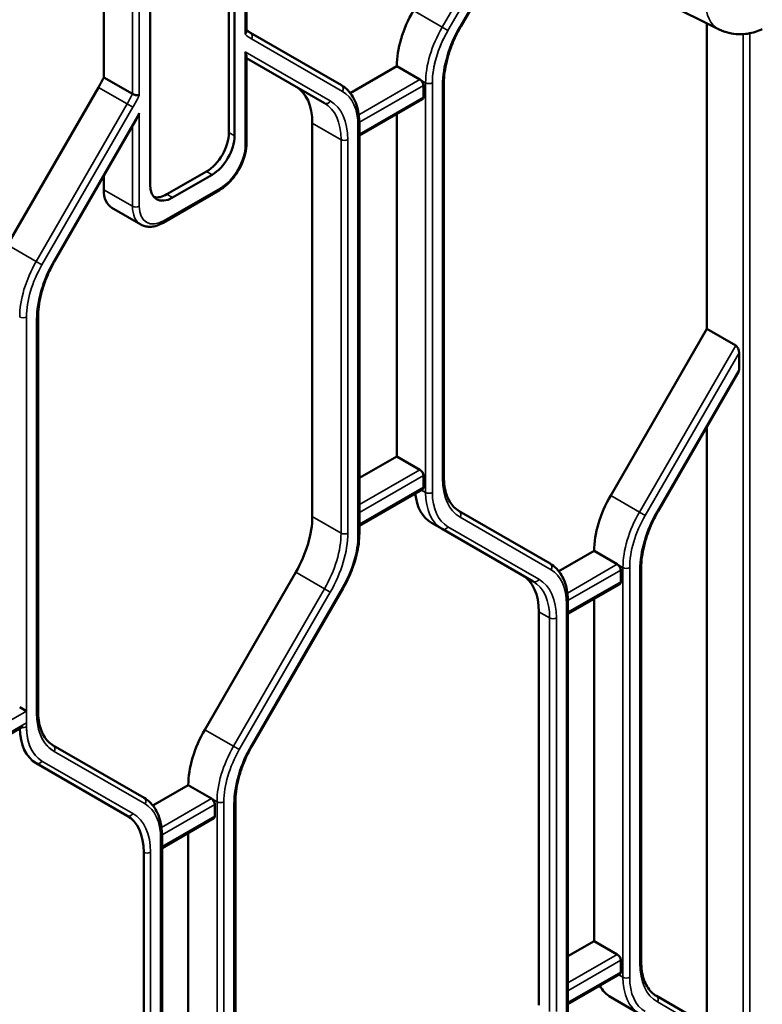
# Model space of a CAD drawing. Header units: millimetres. Extents: x 0 to 14369, y -869 to 2970.
# Tile 479 of 656: x 3654 to 3701, y 1155 to 1216. Entities that reach past the tile are written whole.
import ezdxf

# ---------------------------------------------------------------- set-up
doc = ezdxf.new("R2010")
doc.units = ezdxf.units.MM
doc.header["$LTSCALE"] = 10
doc.layers.add('Sichtbar (ISO)', color=7, linetype='Continuous', lineweight=50)
doc.layers.add('Sichtbar schmal (ISO)', color=7, linetype='Continuous', lineweight=35)

msp = doc.modelspace()

# ---------------------------------------------------------------- linework, layer by layer
at = {"layer": 'Sichtbar (ISO)'}
for p, q in [((3667.201, 1250.967), (3667.201, 1209.325)), ((3667.201, 1209.325), (3667.201, 1250.967)), ((3667.554, 1250.763), (3667.554, 1209.121)), ((3667.554, 1209.121), (3667.554, 1250.763)), ((3662.251, 1206.059), (3662.251, 1247.701)), ((3662.251, 1247.701), (3662.251, 1206.059)), ((3668.307, 1215.681), (3668.307, 1245.306)), ((3668.307, 1215.681), (3668.307, 1245.306)), ((3659.345, 1212.786), (3659.345, 1242.373)), ((3659.345, 1242.373), (3659.345, 1212.786)), ((3681.739, 1215.971), (3687.446, 1225.856)), ((3681.739, 1215.971), (3687.446, 1225.856)), ((3697.935, 1215.796), (3694.544, 1217.474)), ((3697.175, 1216.172), (3697.175, 1197.01)), ((3697.175, 1197.01), (3697.175, 1216.172)), ((3674.255, 1212.285), (3668.548, 1215.58)), ((3668.548, 1215.58), (3674.255, 1212.285)), ((3668.307, 1208.657), (3668.307, 1214.088)), ((3668.307, 1208.657), (3668.307, 1214.088)), ((3668.307, 1213.986), (3673.194, 1211.165)), ((3673.194, 1211.165), (3668.307, 1213.986)), ((3674.809, 1211.8), (3677.73, 1213.486)), ((3677.73, 1213.486), (3674.809, 1211.8)), ((3677.73, 1213.486), (3679.179, 1212.649)), ((3679.179, 1212.649), (3677.73, 1213.486)), ((3661.148, 1211.745), (3659.345, 1212.786)), ((3659.345, 1212.786), (3661.148, 1211.745)), ((3653.309, 1202.274), (3659.017, 1212.159)), ((3659.017, 1212.159), (3653.309, 1202.274)), ((3679.391, 1211.547), (3679.391, 1212.282)), ((3679.391, 1212.282), (3679.391, 1211.547)), ((3680.681, 1187.74), (3680.681, 1212.428)), ((3680.681, 1187.74), (3680.681, 1212.428)), ((3675.378, 1209.128), (3679.329, 1211.41)), ((3675.378, 1209.128), (3679.329, 1211.41)), ((3656.283, 1201.275), (3661.411, 1210.156)), ((3656.283, 1201.275), (3661.411, 1210.156)), ((3677.73, 1189.008), (3677.73, 1210.486)), ((3677.73, 1210.486), (3677.73, 1189.008)), ((3672.426, 1185.229), (3672.426, 1209.917)), ((3672.426, 1209.917), (3672.426, 1185.229)), ((3675.378, 1184.171), (3675.378, 1209.873)), ((3675.378, 1184.171), (3675.378, 1209.873)), ((3659.345, 1205.738), (3659.345, 1206.578)), ((3659.345, 1206.578), (3659.345, 1205.738)), ((3665.786, 1206.876), (3663.312, 1205.447)), ((3663.312, 1205.447), (3665.786, 1206.876)), ((3666.14, 1206.672), (3663.665, 1205.243)), ((3663.665, 1205.243), (3666.14, 1206.672)), ((3663.066, 1203.662), (3666.601, 1205.703)), ((3663.066, 1203.662), (3666.601, 1205.703)), ((3661.666, 1203.553), (3659.863, 1204.594)), ((3661.666, 1203.553), (3659.863, 1204.594)), ((3655.226, 1173.043), (3655.226, 1197.731)), ((3655.226, 1173.043), (3655.226, 1197.731)), ((3691.14, 1186.556), (3697.175, 1197.01)), ((3697.175, 1197.01), (3691.14, 1186.556)), ((3698.978, 1195.969), (3697.175, 1197.01)), ((3697.175, 1197.01), (3698.978, 1195.969)), ((3699.19, 1195.5), (3699.19, 1194.461)), ((3699.19, 1194.461), (3699.19, 1195.5)), ((3694.113, 1185.557), (3699.152, 1194.284)), ((3694.113, 1185.557), (3699.152, 1194.284)), ((3697.175, 1190.86), (3697.175, 1153.328)), ((3697.175, 1153.328), (3697.175, 1190.86)), ((3675.378, 1187.651), (3677.73, 1189.008)), ((3677.73, 1189.008), (3675.378, 1187.651)), ((3677.73, 1189.008), (3679.179, 1188.171)), ((3679.179, 1188.171), (3677.73, 1189.008)), ((3679.391, 1187.069), (3679.391, 1187.804)), ((3679.391, 1187.804), (3679.391, 1187.069)), ((3675.378, 1184.651), (3679.329, 1186.932)), ((3675.378, 1184.651), (3679.329, 1186.932)), ((3687.336, 1182.278), (3681.629, 1185.573)), ((3681.629, 1185.573), (3687.336, 1182.278)), ((3679.897, 1184.842), (3680.568, 1184.454)), ((3680.568, 1184.454), (3679.897, 1184.842)), ((3680.568, 1184.454), (3686.276, 1181.159)), ((3686.276, 1181.159), (3680.568, 1184.454)), ((3687.891, 1181.794), (3690.104, 1183.072)), ((3690.104, 1183.072), (3687.891, 1181.794)), ((3690.104, 1183.072), (3691.554, 1182.235)), ((3691.554, 1182.235), (3690.104, 1183.072)), ((3665.684, 1171.859), (3671.391, 1181.744)), ((3671.391, 1181.744), (3665.684, 1171.859)), ((3691.766, 1181.133), (3691.766, 1181.867)), ((3691.766, 1181.867), (3691.766, 1181.133)), ((3693.056, 1157.325), (3693.056, 1182.013)), ((3693.056, 1157.325), (3693.056, 1182.013)), ((3668.657, 1170.86), (3674.365, 1180.745)), ((3668.657, 1170.86), (3674.365, 1180.745)), ((3688.46, 1179.122), (3691.704, 1180.995)), ((3688.46, 1179.122), (3691.704, 1180.995)), ((3690.104, 1180.072), (3690.104, 1158.594)), ((3690.104, 1158.594), (3690.104, 1180.072)), ((3686.639, 1154.57), (3686.639, 1179.258)), ((3686.639, 1179.258), (3686.639, 1154.57)), ((3688.46, 1154.164), (3688.46, 1179.867)), ((3688.46, 1154.164), (3688.46, 1179.867)), ((3654.501, 1173.025), (3654.077, 1173.27)), ((3649.922, 1169.545), (3654.289, 1172.067)), ((3661.88, 1167.581), (3656.173, 1170.876)), ((3656.173, 1170.876), (3661.88, 1167.581)), ((3655.113, 1169.757), (3660.82, 1166.462)), ((3655.113, 1169.757), (3660.82, 1166.462)), ((3662.435, 1167.097), (3664.648, 1168.375)), ((3664.648, 1168.375), (3662.435, 1167.097)), ((3664.648, 1168.375), (3666.098, 1167.538)), ((3666.098, 1167.538), (3664.648, 1168.375)), ((3666.31, 1166.436), (3666.31, 1167.17)), ((3666.31, 1167.17), (3666.31, 1166.436)), ((3667.6, 1142.628), (3667.6, 1167.316)), ((3667.6, 1142.628), (3667.6, 1167.316)), ((3663.004, 1164.425), (3666.248, 1166.298)), ((3663.004, 1164.425), (3666.248, 1166.298)), ((3663.004, 1139.467), (3663.004, 1165.17)), ((3663.004, 1139.467), (3663.004, 1165.17)), ((3664.648, 1165.375), (3664.648, 1143.897)), ((3664.648, 1143.897), (3664.648, 1165.375)), ((3661.855, 1164.173), (3661.855, 1139.485)), ((3688.46, 1157.644), (3690.104, 1158.594)), ((3690.104, 1158.594), (3688.46, 1157.644)), ((3691.554, 1157.757), (3690.104, 1158.594)), ((3690.104, 1158.594), (3691.554, 1157.757)), ((3691.766, 1156.655), (3691.766, 1157.39)), ((3691.766, 1157.39), (3691.766, 1156.655)), ((3688.46, 1154.644), (3691.704, 1156.517)), ((3688.46, 1154.644), (3691.704, 1156.517)), ((3691.14, 1155.08), (3692.943, 1154.039)), ((3692.943, 1154.039), (3691.14, 1155.08)), ((3698.978, 1152.287), (3694.003, 1155.159)), ((3694.003, 1155.159), (3698.978, 1152.287))]:
    msp.add_line(p, q, dxfattribs=at)
for centre, major_axis, ratio, start_param, end_param in [((3681.265, 1215.527), (2.5, 4.33), 0.57735, 1.570796, 2.356194), ((3681.265, 1215.527), (-2.5, -4.33), 0.57735, 4.712389, 5.497787), ((3668.007, 1214.506), (-0.277, 0.48), 0.239146, 3.534292, 4.31969), ((3668.007, 1214.506), (-0.277, 0.48), 0.239146, 3.534292, 4.31969), ((3656.517, 1213.602), (2.5, 4.33), 0.57735, 4.712389, 4.854286), ((3656.517, 1213.602), (-2.5, -4.33), 0.57735, 1.570796, 1.712693), ((3679.179, 1212.404), (0.15, -0.26), 0.57735, 0.785398, 2.356195), ((3679.179, 1212.404), (-0.15, 0.26), 0.57735, 3.926991, 5.497787), ((3668.891, 1207.876), (2.5, 4.33), 0.57735, 5.497787, 6.283185), ((3668.891, 1207.876), (2.5, 4.33), 0.57735, 5.497787, 6.283185), ((3679.179, 1211.67), (0.15, -0.26), 0.57735, 0, 0.785398), ((3679.179, 1211.67), (0.15, -0.26), 0.57735, 0, 0.785398), ((3661.36, 1210.669), (0.193, 0.722), 0.317837, 4.01195, 4.62743), ((3661.36, 1210.669), (0.193, 0.722), 0.317837, 4.01195, 4.62743), ((3665.786, 1208.509), (1, 1.732), 0.57735, 3.926991, 5.497787), ((3665.786, 1208.509), (-1, -1.732), 0.57735, 0.785398, 2.356194), ((3666.14, 1208.305), (-1, -1.732), 0.57735, 0.785398, 2.356194), ((3666.14, 1208.305), (1, 1.732), 0.57735, 3.926991, 5.497787), ((3663.665, 1206.876), (-1, -1.732), 0.57735, 5.497787, 7.068583), ((3663.665, 1206.876), (-1, -1.732), 0.57735, 5.497787, 7.068583), ((3661.113, 1206.759), (-1.25, -2.165), 0.57735, 5.497787, 6.283185), ((3661.113, 1206.759), (-1.25, -2.165), 0.57735, 5.497787, 6.283185), ((3663.312, 1207.08), (-1, -1.732), 0.57735, 0.177711, 0.785398), ((3663.312, 1207.08), (-1, -1.732), 0.57735, 0.177711, 0.785398), ((3698.978, 1195.623), (0.098, -0.364), 0.517638, 1.093138, 2.663934), ((3698.978, 1195.623), (-0.098, 0.364), 0.517638, 4.234731, 5.805527), ((3698.978, 1194.584), (-0.098, 0.364), 0.517638, 3.619251, 4.234731), ((3698.978, 1194.584), (0.098, -0.364), 0.517638, 0.477658, 1.093138), ((3679.179, 1187.926), (0.15, -0.26), 0.57735, 0.785398, 2.356194), ((3679.179, 1187.926), (-0.15, 0.26), 0.57735, 3.926991, 5.497787), ((3682.397, 1189.172), (-2.5, -4.33), 0.57735, 5.612894, 6.283185), ((3682.397, 1189.172), (-2.5, -4.33), 0.57735, 5.612894, 6.283185), ((3679.179, 1187.192), (0.15, -0.26), 0.57735, 0, 0.785398), ((3679.179, 1187.192), (0.15, -0.26), 0.57735, 0, 0.785398), ((3693.64, 1185.113), (2.5, 4.33), 0.57735, 1.570796, 2.356194), ((3693.64, 1185.113), (-2.5, -4.33), 0.57735, 4.712389, 5.497787), ((3668.891, 1183.188), (2.5, 4.33), 0.57735, 4.712389, 5.497787), ((3668.891, 1183.188), (-2.5, -4.33), 0.57735, 1.570796, 2.356194), ((3691.554, 1181.99), (0.15, -0.26), 0.57735, 0.785398, 2.356195), ((3691.554, 1181.99), (-0.15, 0.26), 0.57735, 3.926991, 5.497787), ((3683.104, 1177.216), (2.5, 4.33), 0.57735, 5.497787, 6.283185), ((3683.104, 1177.216), (2.5, 4.33), 0.57735, 5.497787, 6.283185), ((3691.554, 1181.255), (0.15, -0.26), 0.57735, 0, 0.785398), ((3691.554, 1181.255), (0.15, -0.26), 0.57735, 0, 0.785398), ((3657.613, 1174.087), (-2.5, -4.33), 0.57735, 5.522643, 6.283185), ((3668.184, 1170.416), (2.5, 4.33), 0.57735, 1.570796, 2.356194), ((3668.184, 1170.416), (-2.5, -4.33), 0.57735, 4.712389, 5.497787), ((3666.098, 1167.293), (0.15, -0.26), 0.57735, 0.785398, 2.356195), ((3666.098, 1167.293), (-0.15, 0.26), 0.57735, 3.926991, 5.497787), ((3658.32, 1162.132), (2.5, 4.33), 0.57735, 5.497787, 6.283185), ((3666.098, 1166.558), (0.15, -0.26), 0.57735, 0, 0.785398), ((3666.098, 1166.558), (0.15, -0.26), 0.57735, 0, 0.785398), ((3691.554, 1157.512), (0.15, -0.26), 0.57735, 0.785398, 2.356194), ((3691.554, 1157.512), (-0.15, 0.26), 0.57735, 3.926991, 5.497787), ((3691.554, 1156.777), (0.15, -0.26), 0.57735, 0, 0.785398), ((3691.554, 1156.777), (0.15, -0.26), 0.57735, 0, 0.785398), ((3693.64, 1159.41), (-2.5, -4.33), 0.57735, 5.947662, 6.283185), ((3693.64, 1159.41), (-2.5, -4.33), 0.57735, 5.947662, 6.283185)]:
    msp.add_ellipse(centre, major_axis=major_axis, ratio=ratio, start_param=start_param, end_param=end_param, dxfattribs=at)
for points, knots in [([(3668.307, 1215.753), (3668.309, 1215.752), (3668.31, 1215.75), (3668.33, 1215.733), (3668.349, 1215.717), (3668.387, 1215.687), (3668.406, 1215.672), (3668.446, 1215.644), (3668.466, 1215.63), (3668.506, 1215.604), (3668.527, 1215.592), (3668.548, 1215.58)], [3.8109437, 3.8109437, 3.8109437, 3.8109437, 3.8131611, 3.8131611, 3.8416185, 3.8416185, 3.870076, 3.870076, 3.8985334, 3.8985334, 3.9269908, 3.9269908, 3.9269908, 3.9269908]), ([(3668.307, 1215.753), (3668.309, 1215.752), (3668.31, 1215.75), (3668.33, 1215.733), (3668.349, 1215.717), (3668.387, 1215.687), (3668.406, 1215.672), (3668.446, 1215.644), (3668.466, 1215.63), (3668.506, 1215.604), (3668.527, 1215.592), (3668.548, 1215.58)], [3.8109437, 3.8109437, 3.8109437, 3.8109437, 3.8131611, 3.8131611, 3.8416185, 3.8416185, 3.870076, 3.870076, 3.8985334, 3.8985334, 3.9269908, 3.9269908, 3.9269908, 3.9269908]), ([(3681.739, 1215.971), (3681.605, 1215.739), (3681.481, 1215.5), (3681.258, 1215.017), (3681.159, 1214.773), (3680.987, 1214.285), (3680.915, 1214.041), (3680.798, 1213.56), (3680.754, 1213.323), (3680.696, 1212.864), (3680.681, 1212.641), (3680.681, 1212.428)], [2.3561945, 2.3561945, 2.3561945, 2.3561945, 2.5132741, 2.5132741, 2.6703538, 2.6703538, 2.8274334, 2.8274334, 2.984513, 2.984513, 3.1415927, 3.1415927, 3.1415927, 3.1415927]), ([(3681.739, 1215.971), (3681.605, 1215.739), (3681.481, 1215.5), (3681.258, 1215.017), (3681.159, 1214.773), (3680.987, 1214.285), (3680.915, 1214.041), (3680.798, 1213.56), (3680.754, 1213.323), (3680.696, 1212.864), (3680.681, 1212.641), (3680.681, 1212.428)], [2.3561945, 2.3561945, 2.3561945, 2.3561945, 2.5132741, 2.5132741, 2.6703538, 2.6703538, 2.8274334, 2.8274334, 2.984513, 2.984513, 3.1415927, 3.1415927, 3.1415927, 3.1415927]), ([(3697.935, 1215.796), (3698.134, 1215.697), (3698.343, 1215.623), (3698.759, 1215.523), (3698.965, 1215.497), (3699.358, 1215.486), (3699.546, 1215.499), (3699.899, 1215.553), (3700.064, 1215.594), (3700.371, 1215.692), (3700.514, 1215.75), (3700.647, 1215.814)], [3.9640572, 3.9640572, 3.9640572, 3.9640572, 4.0962703, 4.0962703, 4.2284833, 4.2284833, 4.3606964, 4.3606964, 4.4929095, 4.4929095, 4.6251225, 4.6251225, 4.6251225, 4.6251225]), ([(3668.219, 1215.502), (3668.22, 1215.503), (3668.22, 1215.503), (3668.25, 1215.532), (3668.273, 1215.563), (3668.3, 1215.624), (3668.307, 1215.653), (3668.307, 1215.681)], [-0.00025814, -0.00025814, -0.00025814, -0.00025814, 0, 0, 0.01307356, 0.01307356, 0.02438006, 0.02438006, 0.02438006, 0.02438006]), ([(3668.307, 1215.681), (3668.307, 1215.653), (3668.3, 1215.624), (3668.273, 1215.563), (3668.25, 1215.532), (3668.22, 1215.503), (3668.22, 1215.503), (3668.219, 1215.502)], [-0.02438006, -0.02438006, -0.02438006, -0.02438006, -0.01307356, -0.01307356, 0, 0, 0.00025814, 0.00025814, 0.00025814, 0.00025814]), ([(3674.255, 1212.285), (3674.401, 1212.2), (3674.536, 1212.095), (3674.777, 1211.851), (3674.883, 1211.712), (3675.065, 1211.406), (3675.14, 1211.239), (3675.26, 1210.882), (3675.304, 1210.693), (3675.364, 1210.295), (3675.378, 1210.088), (3675.378, 1209.873)], [5.4977871, 5.4977871, 5.4977871, 5.4977871, 5.6548668, 5.6548668, 5.8119464, 5.8119464, 5.969026, 5.969026, 6.1261057, 6.1261057, 6.2831853, 6.2831853, 6.2831853, 6.2831853]), ([(3674.255, 1212.285), (3674.401, 1212.2), (3674.536, 1212.095), (3674.777, 1211.851), (3674.883, 1211.712), (3675.065, 1211.406), (3675.14, 1211.239), (3675.26, 1210.882), (3675.304, 1210.693), (3675.364, 1210.295), (3675.378, 1210.088), (3675.378, 1209.873)], [5.4977871, 5.4977871, 5.4977871, 5.4977871, 5.6548668, 5.6548668, 5.8119464, 5.8119464, 5.969026, 5.969026, 6.1261057, 6.1261057, 6.2831853, 6.2831853, 6.2831853, 6.2831853]), ([(3661.148, 1211.745), (3661.174, 1211.73), (3661.204, 1211.716), (3661.273, 1211.691), (3661.311, 1211.68), (3661.39, 1211.664), (3661.431, 1211.659), (3661.507, 1211.656), (3661.541, 1211.658), (3661.571, 1211.664), (3661.572, 1211.664), (3661.572, 1211.664)], [0.04829863, 0.04829863, 0.04829863, 0.04829863, 0.05921694, 0.05921694, 0.07112581, 0.07112581, 0.08370146, 0.08370146, 0.09660362, 0.09660362, 0.09686173, 0.09686173, 0.09686173, 0.09686173]), ([(3661.572, 1211.664), (3661.572, 1211.664), (3661.571, 1211.664), (3661.541, 1211.658), (3661.507, 1211.656), (3661.431, 1211.659), (3661.39, 1211.664), (3661.311, 1211.68), (3661.273, 1211.691), (3661.204, 1211.716), (3661.174, 1211.73), (3661.148, 1211.745)], [-0.09686173, -0.09686173, -0.09686173, -0.09686173, -0.09660362, -0.09660362, -0.08370146, -0.08370146, -0.07112581, -0.07112581, -0.05921694, -0.05921694, -0.04829863, -0.04829863, -0.04829863, -0.04829863]), ([(3668.307, 1208.657), (3668.307, 1208.442), (3668.278, 1208.216), (3668.167, 1207.759), (3668.086, 1207.528), (3667.879, 1207.08), (3667.753, 1206.862), (3667.468, 1206.459), (3667.309, 1206.273), (3666.969, 1205.949), (3666.788, 1205.81), (3666.601, 1205.703)], [0, 0, 0, 0, 0.314159, 0.314159, 0.628319, 0.628319, 0.942478, 0.942478, 1.256637, 1.256637, 1.570796, 1.570796, 1.570796, 1.570796]), ([(3668.307, 1208.657), (3668.307, 1208.442), (3668.278, 1208.216), (3668.167, 1207.759), (3668.086, 1207.528), (3667.879, 1207.08), (3667.753, 1206.862), (3667.468, 1206.459), (3667.309, 1206.273), (3666.969, 1205.949), (3666.788, 1205.81), (3666.601, 1205.703)], [0, 0, 0, 0, 0.314159, 0.314159, 0.628319, 0.628319, 0.942478, 0.942478, 1.256637, 1.256637, 1.570796, 1.570796, 1.570796, 1.570796]), ([(3663.066, 1203.662), (3662.973, 1203.608), (3662.878, 1203.561), (3662.687, 1203.486), (3662.591, 1203.457), (3662.398, 1203.418), (3662.302, 1203.408), (3662.111, 1203.41), (3662.017, 1203.422), (3661.835, 1203.47), (3661.747, 1203.506), (3661.666, 1203.553)], [1.5707963, 1.5707963, 1.5707963, 1.5707963, 1.727876, 1.727876, 1.8849556, 1.8849556, 2.0420352, 2.0420352, 2.1991149, 2.1991149, 2.3561945, 2.3561945, 2.3561945, 2.3561945]), ([(3663.066, 1203.662), (3662.973, 1203.608), (3662.878, 1203.561), (3662.687, 1203.486), (3662.591, 1203.457), (3662.398, 1203.418), (3662.302, 1203.408), (3662.111, 1203.41), (3662.017, 1203.422), (3661.835, 1203.47), (3661.747, 1203.506), (3661.666, 1203.553)], [1.5707963, 1.5707963, 1.5707963, 1.5707963, 1.727876, 1.727876, 1.8849556, 1.8849556, 2.0420352, 2.0420352, 2.1991149, 2.1991149, 2.3561945, 2.3561945, 2.3561945, 2.3561945]), ([(3656.283, 1201.275), (3656.149, 1201.042), (3656.025, 1200.804), (3655.802, 1200.32), (3655.703, 1200.076), (3655.531, 1199.588), (3655.459, 1199.344), (3655.342, 1198.863), (3655.299, 1198.626), (3655.24, 1198.167), (3655.226, 1197.944), (3655.226, 1197.731)], [2.3561945, 2.3561945, 2.3561945, 2.3561945, 2.5132741, 2.5132741, 2.6703538, 2.6703538, 2.8274334, 2.8274334, 2.984513, 2.984513, 3.1415927, 3.1415927, 3.1415927, 3.1415927]), ([(3656.283, 1201.275), (3656.149, 1201.042), (3656.025, 1200.804), (3655.802, 1200.32), (3655.703, 1200.076), (3655.531, 1199.588), (3655.459, 1199.344), (3655.342, 1198.863), (3655.299, 1198.626), (3655.24, 1198.167), (3655.226, 1197.944), (3655.226, 1197.731)], [2.3561945, 2.3561945, 2.3561945, 2.3561945, 2.5132741, 2.5132741, 2.6703538, 2.6703538, 2.8274334, 2.8274334, 2.984513, 2.984513, 3.1415927, 3.1415927, 3.1415927, 3.1415927]), ([(3680.681, 1187.74), (3680.681, 1187.527), (3680.696, 1187.324), (3680.753, 1186.943), (3680.795, 1186.766), (3680.904, 1186.442), (3680.971, 1186.295), (3681.125, 1186.033), (3681.213, 1185.919), (3681.408, 1185.722), (3681.514, 1185.64), (3681.629, 1185.573)], [3.1415927, 3.1415927, 3.1415927, 3.1415927, 3.2986723, 3.2986723, 3.4557519, 3.4557519, 3.6128316, 3.6128316, 3.7699112, 3.7699112, 3.9269908, 3.9269908, 3.9269908, 3.9269908]), ([(3680.681, 1187.74), (3680.681, 1187.527), (3680.696, 1187.324), (3680.753, 1186.943), (3680.795, 1186.766), (3680.904, 1186.442), (3680.971, 1186.295), (3681.125, 1186.033), (3681.213, 1185.919), (3681.408, 1185.722), (3681.514, 1185.64), (3681.629, 1185.573)], [3.1415927, 3.1415927, 3.1415927, 3.1415927, 3.2986723, 3.2986723, 3.4557519, 3.4557519, 3.6128316, 3.6128316, 3.7699112, 3.7699112, 3.9269908, 3.9269908, 3.9269908, 3.9269908]), ([(3694.113, 1185.557), (3693.979, 1185.325), (3693.855, 1185.086), (3693.632, 1184.603), (3693.533, 1184.358), (3693.361, 1183.87), (3693.289, 1183.626), (3693.173, 1183.146), (3693.129, 1182.909), (3693.07, 1182.449), (3693.056, 1182.226), (3693.056, 1182.013)], [2.3561945, 2.3561945, 2.3561945, 2.3561945, 2.5132741, 2.5132741, 2.6703538, 2.6703538, 2.8274334, 2.8274334, 2.984513, 2.984513, 3.1415927, 3.1415927, 3.1415927, 3.1415927]), ([(3694.113, 1185.557), (3693.979, 1185.325), (3693.855, 1185.086), (3693.632, 1184.603), (3693.533, 1184.358), (3693.361, 1183.87), (3693.289, 1183.626), (3693.173, 1183.146), (3693.129, 1182.909), (3693.07, 1182.449), (3693.056, 1182.226), (3693.056, 1182.013)], [2.3561945, 2.3561945, 2.3561945, 2.3561945, 2.5132741, 2.5132741, 2.6703538, 2.6703538, 2.8274334, 2.8274334, 2.984513, 2.984513, 3.1415927, 3.1415927, 3.1415927, 3.1415927]), ([(3675.378, 1184.171), (3675.378, 1183.956), (3675.364, 1183.735), (3675.306, 1183.283), (3675.263, 1183.053), (3675.151, 1182.588), (3675.081, 1182.354), (3674.917, 1181.886), (3674.822, 1181.653), (3674.61, 1181.193), (3674.492, 1180.966), (3674.365, 1180.745)], [0, 0, 0, 0, 0.1570796, 0.1570796, 0.3141593, 0.3141593, 0.4712389, 0.4712389, 0.6283185, 0.6283185, 0.7853982, 0.7853982, 0.7853982, 0.7853982]), ([(3675.378, 1184.171), (3675.378, 1183.956), (3675.364, 1183.735), (3675.306, 1183.283), (3675.263, 1183.053), (3675.151, 1182.588), (3675.081, 1182.354), (3674.917, 1181.886), (3674.822, 1181.653), (3674.61, 1181.193), (3674.492, 1180.966), (3674.365, 1180.745)], [0, 0, 0, 0, 0.1570796, 0.1570796, 0.3141593, 0.3141593, 0.4712389, 0.4712389, 0.6283185, 0.6283185, 0.7853982, 0.7853982, 0.7853982, 0.7853982]), ([(3687.336, 1182.278), (3687.483, 1182.194), (3687.618, 1182.089), (3687.859, 1181.845), (3687.965, 1181.706), (3688.146, 1181.4), (3688.221, 1181.233), (3688.341, 1180.876), (3688.386, 1180.687), (3688.445, 1180.289), (3688.46, 1180.082), (3688.46, 1179.867)], [5.4977871, 5.4977871, 5.4977871, 5.4977871, 5.6548668, 5.6548668, 5.8119464, 5.8119464, 5.969026, 5.969026, 6.1261057, 6.1261057, 6.2831853, 6.2831853, 6.2831853, 6.2831853]), ([(3687.336, 1182.278), (3687.483, 1182.194), (3687.618, 1182.089), (3687.859, 1181.845), (3687.965, 1181.706), (3688.146, 1181.4), (3688.221, 1181.233), (3688.341, 1180.876), (3688.386, 1180.687), (3688.445, 1180.289), (3688.46, 1180.082), (3688.46, 1179.867)], [5.4977871, 5.4977871, 5.4977871, 5.4977871, 5.6548668, 5.6548668, 5.8119464, 5.8119464, 5.969026, 5.969026, 6.1261057, 6.1261057, 6.2831853, 6.2831853, 6.2831853, 6.2831853]), ([(3655.226, 1173.043), (3655.226, 1172.83), (3655.24, 1172.627), (3655.297, 1172.247), (3655.339, 1172.069), (3655.448, 1171.745), (3655.515, 1171.598), (3655.67, 1171.336), (3655.758, 1171.222), (3655.952, 1171.025), (3656.058, 1170.943), (3656.173, 1170.876)], [3.1415927, 3.1415927, 3.1415927, 3.1415927, 3.2986723, 3.2986723, 3.4557519, 3.4557519, 3.6128316, 3.6128316, 3.7699112, 3.7699112, 3.9269908, 3.9269908, 3.9269908, 3.9269908]), ([(3655.226, 1173.043), (3655.226, 1172.83), (3655.24, 1172.627), (3655.297, 1172.247), (3655.339, 1172.069), (3655.448, 1171.745), (3655.515, 1171.598), (3655.67, 1171.336), (3655.758, 1171.222), (3655.952, 1171.025), (3656.058, 1170.943), (3656.173, 1170.876)], [3.1415927, 3.1415927, 3.1415927, 3.1415927, 3.2986723, 3.2986723, 3.4557519, 3.4557519, 3.6128316, 3.6128316, 3.7699112, 3.7699112, 3.9269908, 3.9269908, 3.9269908, 3.9269908]), ([(3668.657, 1170.86), (3668.523, 1170.628), (3668.4, 1170.389), (3668.177, 1169.906), (3668.077, 1169.661), (3667.906, 1169.173), (3667.833, 1168.929), (3667.717, 1168.449), (3667.673, 1168.212), (3667.614, 1167.752), (3667.6, 1167.529), (3667.6, 1167.316)], [2.3561945, 2.3561945, 2.3561945, 2.3561945, 2.5132741, 2.5132741, 2.6703538, 2.6703538, 2.8274334, 2.8274334, 2.984513, 2.984513, 3.1415927, 3.1415927, 3.1415927, 3.1415927]), ([(3668.657, 1170.86), (3668.523, 1170.628), (3668.4, 1170.389), (3668.177, 1169.906), (3668.077, 1169.661), (3667.906, 1169.173), (3667.833, 1168.929), (3667.717, 1168.449), (3667.673, 1168.212), (3667.614, 1167.752), (3667.6, 1167.529), (3667.6, 1167.316)], [2.3561945, 2.3561945, 2.3561945, 2.3561945, 2.5132741, 2.5132741, 2.6703538, 2.6703538, 2.8274334, 2.8274334, 2.984513, 2.984513, 3.1415927, 3.1415927, 3.1415927, 3.1415927]), ([(3661.88, 1167.581), (3662.027, 1167.497), (3662.162, 1167.392), (3662.403, 1167.148), (3662.509, 1167.009), (3662.69, 1166.703), (3662.766, 1166.536), (3662.885, 1166.179), (3662.93, 1165.99), (3662.989, 1165.592), (3663.004, 1165.385), (3663.004, 1165.17)], [5.4977871, 5.4977871, 5.4977871, 5.4977871, 5.6548668, 5.6548668, 5.8119464, 5.8119464, 5.969026, 5.969026, 6.1261057, 6.1261057, 6.2831853, 6.2831853, 6.2831853, 6.2831853]), ([(3661.88, 1167.581), (3662.027, 1167.497), (3662.162, 1167.392), (3662.403, 1167.148), (3662.509, 1167.009), (3662.69, 1166.703), (3662.766, 1166.536), (3662.885, 1166.179), (3662.93, 1165.99), (3662.989, 1165.592), (3663.004, 1165.385), (3663.004, 1165.17)], [5.4977871, 5.4977871, 5.4977871, 5.4977871, 5.6548668, 5.6548668, 5.8119464, 5.8119464, 5.969026, 5.969026, 6.1261057, 6.1261057, 6.2831853, 6.2831853, 6.2831853, 6.2831853]), ([(3693.056, 1157.325), (3693.056, 1157.112), (3693.07, 1156.909), (3693.127, 1156.529), (3693.169, 1156.352), (3693.278, 1156.027), (3693.345, 1155.88), (3693.5, 1155.619), (3693.588, 1155.504), (3693.782, 1155.307), (3693.888, 1155.225), (3694.003, 1155.159)], [3.1415927, 3.1415927, 3.1415927, 3.1415927, 3.2986723, 3.2986723, 3.4557519, 3.4557519, 3.6128316, 3.6128316, 3.7699112, 3.7699112, 3.9269908, 3.9269908, 3.9269908, 3.9269908]), ([(3693.056, 1157.325), (3693.056, 1157.112), (3693.07, 1156.909), (3693.127, 1156.529), (3693.169, 1156.352), (3693.278, 1156.027), (3693.345, 1155.88), (3693.5, 1155.619), (3693.588, 1155.504), (3693.782, 1155.307), (3693.888, 1155.225), (3694.003, 1155.159)], [3.1415927, 3.1415927, 3.1415927, 3.1415927, 3.2986723, 3.2986723, 3.4557519, 3.4557519, 3.6128316, 3.6128316, 3.7699112, 3.7699112, 3.9269908, 3.9269908, 3.9269908, 3.9269908])]:
    msp.add_open_spline(points, degree=3, knots=knots, dxfattribs=at)
at = {"layer": 'Sichtbar schmal (ISO)'}
for p, q in [((3668.219, 1245.25), (3668.219, 1215.502)), ((3668.219, 1215.502), (3668.219, 1245.25)), ((3661.148, 1241.332), (3661.148, 1211.745)), ((3661.148, 1211.745), (3661.148, 1241.332)), ((3661.572, 1211.664), (3661.572, 1241.412)), ((3661.572, 1241.412), (3661.572, 1211.664)), ((3686.276, 1225.815), (3680.568, 1215.93)), ((3680.568, 1215.93), (3686.276, 1225.815)), ((3686.638, 1225.606), (3680.931, 1215.721)), ((3680.931, 1215.721), (3686.638, 1225.606)), ((3681.691, 1215.999), (3687.398, 1225.884)), ((3687.398, 1225.884), (3681.691, 1215.999)), ((3680.568, 1215.93), (3678.765, 1216.971)), ((3678.765, 1216.971), (3680.568, 1215.93)), ((3680.568, 1215.93), (3680.931, 1215.721)), ((3680.931, 1215.721), (3680.568, 1215.93)), ((3681.691, 1215.999), (3681.739, 1215.971)), ((3681.739, 1215.971), (3681.691, 1215.999)), ((3674.317, 1211.902), (3668.61, 1215.197)), ((3668.61, 1215.197), (3674.317, 1211.902)), ((3699.438, 1215.496), (3699.438, 1115.695)), ((3699.438, 1115.695), (3699.438, 1215.496)), ((3699.862, 1116.093), (3699.862, 1215.551)), ((3699.862, 1215.551), (3699.862, 1116.093)), ((3668.219, 1214.384), (3668.219, 1208.535)), ((3668.219, 1214.384), (3673.556, 1211.302)), ((3668.219, 1208.535), (3668.219, 1214.384)), ((3673.556, 1211.302), (3668.219, 1214.384)), ((3679.179, 1212.649), (3675.342, 1210.434)), ((3675.342, 1210.434), (3679.179, 1212.649)), ((3679.179, 1212.649), (3679.533, 1212.445)), ((3679.533, 1212.445), (3679.179, 1212.649)), ((3659.017, 1212.159), (3660.82, 1211.118)), ((3660.82, 1211.118), (3659.017, 1212.159)), ((3675.377, 1209.964), (3679.391, 1212.282)), ((3679.391, 1212.282), (3675.377, 1209.964)), ((3679.533, 1212.445), (3679.533, 1186.743)), ((3679.533, 1186.743), (3679.533, 1212.445)), ((3679.957, 1186.743), (3679.957, 1212.445)), ((3679.957, 1212.445), (3679.957, 1186.743)), ((3680.594, 1212.305), (3680.594, 1187.617)), ((3680.594, 1187.617), (3680.594, 1212.305)), ((3679.391, 1211.547), (3675.378, 1209.23)), ((3675.378, 1209.23), (3679.391, 1211.547)), ((3660.82, 1211.118), (3655.113, 1201.233)), ((3655.113, 1201.233), (3660.82, 1211.118)), ((3661.182, 1210.909), (3655.475, 1201.024)), ((3655.475, 1201.024), (3661.182, 1210.909)), ((3661.182, 1210.909), (3660.82, 1211.118)), ((3660.82, 1211.118), (3661.182, 1210.909)), ((3656.235, 1201.302), (3661.572, 1210.546)), ((3661.572, 1210.546), (3656.235, 1201.302)), ((3661.572, 1204.697), (3661.572, 1210.546)), ((3661.572, 1210.546), (3661.572, 1204.697)), ((3661.148, 1209.701), (3661.148, 1204.697)), ((3661.148, 1204.697), (3661.148, 1209.701)), ((3672.426, 1209.917), (3674.23, 1208.876)), ((3674.23, 1208.876), (3672.426, 1209.917)), ((3675.29, 1209.751), (3675.29, 1184.048)), ((3675.29, 1184.048), (3675.29, 1209.751)), ((3667.554, 1209.121), (3667.201, 1209.325)), ((3667.201, 1209.325), (3667.554, 1209.121)), ((3674.23, 1208.876), (3674.23, 1184.188)), ((3674.23, 1184.188), (3674.23, 1208.876)), ((3674.654, 1184.188), (3674.654, 1208.876)), ((3674.654, 1208.876), (3674.654, 1184.188)), ((3665.786, 1206.876), (3666.14, 1206.672)), ((3666.14, 1206.672), (3665.786, 1206.876)), ((3666.664, 1205.84), (3663.128, 1203.799)), ((3663.128, 1203.799), (3666.664, 1205.84)), ((3661.148, 1204.697), (3659.345, 1205.738)), ((3659.345, 1205.738), (3661.148, 1204.697)), ((3663.665, 1205.243), (3663.312, 1205.447)), ((3663.312, 1205.447), (3663.665, 1205.243)), ((3655.113, 1201.233), (3653.309, 1202.274)), ((3653.309, 1202.274), (3655.113, 1201.233)), ((3655.113, 1201.233), (3655.475, 1201.024)), ((3655.475, 1201.024), (3655.113, 1201.233)), ((3656.235, 1201.302), (3656.283, 1201.275)), ((3656.283, 1201.275), (3656.235, 1201.302)), ((3654.501, 1172.046), (3654.501, 1197.748)), ((3654.501, 1197.748), (3654.501, 1173.025)), ((3655.138, 1197.608), (3655.138, 1172.92)), ((3655.138, 1172.92), (3655.138, 1197.608)), ((3698.978, 1195.969), (3692.943, 1185.515)), ((3692.943, 1185.515), (3698.978, 1195.969)), ((3699.19, 1195.5), (3693.305, 1185.306)), ((3693.305, 1185.306), (3699.19, 1195.5)), ((3694.066, 1185.585), (3699.19, 1194.461)), ((3699.19, 1194.461), (3694.066, 1185.585)), ((3679.179, 1188.171), (3675.378, 1185.977)), ((3675.378, 1185.977), (3679.179, 1188.171)), ((3675.378, 1185.487), (3679.391, 1187.804)), ((3679.391, 1187.804), (3675.378, 1185.487)), ((3679.391, 1187.069), (3675.378, 1184.752)), ((3675.378, 1184.752), (3679.391, 1187.069)), ((3679.533, 1186.743), (3679.267, 1186.896)), ((3679.267, 1186.896), (3679.533, 1186.743)), ((3692.943, 1185.515), (3691.14, 1186.556)), ((3691.14, 1186.556), (3692.943, 1185.515)), ((3692.943, 1185.515), (3693.305, 1185.306)), ((3693.305, 1185.306), (3692.943, 1185.515)), ((3694.066, 1185.585), (3694.113, 1185.557)), ((3694.113, 1185.557), (3694.066, 1185.585)), ((3674.23, 1184.188), (3672.426, 1185.229)), ((3672.426, 1185.229), (3674.23, 1184.188)), ((3687.398, 1181.896), (3681.691, 1185.191)), ((3681.691, 1185.191), (3687.398, 1181.896)), ((3680.931, 1184.591), (3686.638, 1181.296)), ((3686.638, 1181.296), (3680.931, 1184.591)), ((3671.391, 1181.744), (3673.194, 1180.703)), ((3673.194, 1180.703), (3671.391, 1181.744)), ((3691.554, 1182.235), (3688.424, 1180.428)), ((3688.424, 1180.428), (3691.554, 1182.235)), ((3688.459, 1179.958), (3691.766, 1181.867)), ((3691.766, 1181.867), (3688.459, 1179.958)), ((3691.554, 1182.235), (3691.907, 1182.031)), ((3691.907, 1182.031), (3691.554, 1182.235)), ((3691.907, 1182.031), (3691.907, 1156.328)), ((3691.907, 1156.328), (3691.907, 1182.031)), ((3692.332, 1156.328), (3692.332, 1182.031)), ((3692.332, 1182.031), (3692.332, 1156.328)), ((3692.968, 1181.891), (3692.968, 1157.203)), ((3692.968, 1157.203), (3692.968, 1181.891)), ((3691.766, 1181.133), (3688.46, 1179.224)), ((3688.46, 1179.224), (3691.766, 1181.133)), ((3673.194, 1180.703), (3667.487, 1170.818)), ((3667.487, 1170.818), (3673.194, 1180.703)), ((3673.556, 1180.494), (3667.849, 1170.609)), ((3667.849, 1170.609), (3673.556, 1180.494)), ((3668.61, 1170.888), (3674.317, 1180.773)), ((3674.317, 1180.773), (3668.61, 1170.888)), ((3673.556, 1180.494), (3673.194, 1180.703)), ((3673.194, 1180.703), (3673.556, 1180.494)), ((3674.365, 1180.745), (3674.317, 1180.773)), ((3674.317, 1180.773), (3674.365, 1180.745)), ((3686.639, 1179.258), (3687.311, 1178.87)), ((3687.311, 1178.87), (3686.639, 1179.258)), ((3688.372, 1179.745), (3688.372, 1154.042)), ((3688.372, 1154.042), (3688.372, 1179.745)), ((3687.311, 1178.87), (3687.311, 1154.182)), ((3687.311, 1154.182), (3687.311, 1178.87)), ((3687.735, 1154.182), (3687.735, 1178.87)), ((3687.735, 1178.87), (3687.735, 1154.182)), ((3654.501, 1173.025), (3649.834, 1170.331)), ((3649.828, 1169.592), (3654.508, 1172.294)), ((3667.487, 1170.818), (3665.684, 1171.859)), ((3665.684, 1171.859), (3667.487, 1170.818)), ((3667.487, 1170.818), (3667.849, 1170.609)), ((3667.849, 1170.609), (3667.487, 1170.818)), ((3668.61, 1170.888), (3668.657, 1170.86)), ((3668.657, 1170.86), (3668.61, 1170.888)), ((3661.942, 1167.199), (3656.235, 1170.494)), ((3656.235, 1170.494), (3661.942, 1167.199)), ((3655.475, 1169.894), (3661.182, 1166.599)), ((3661.182, 1166.599), (3655.475, 1169.894)), ((3666.098, 1167.538), (3662.968, 1165.731)), ((3662.968, 1165.731), (3666.098, 1167.538)), ((3666.098, 1167.538), (3666.451, 1167.334)), ((3666.451, 1167.334), (3666.098, 1167.538)), ((3663.003, 1165.261), (3666.31, 1167.17)), ((3666.31, 1167.17), (3663.003, 1165.261)), ((3666.451, 1167.334), (3666.451, 1141.631)), ((3666.451, 1141.631), (3666.451, 1167.334)), ((3666.876, 1141.631), (3666.876, 1167.334)), ((3666.876, 1167.334), (3666.876, 1141.631)), ((3667.512, 1167.194), (3667.512, 1142.506)), ((3667.512, 1142.506), (3667.512, 1167.194)), ((3666.31, 1166.436), (3663.004, 1164.527)), ((3663.004, 1164.527), (3666.31, 1166.436)), ((3662.916, 1165.048), (3662.916, 1139.345)), ((3662.916, 1139.345), (3662.916, 1165.048)), ((3661.855, 1164.173), (3661.855, 1139.485)), ((3662.28, 1139.485), (3662.28, 1164.173)), ((3662.28, 1164.173), (3662.28, 1139.485)), ((3691.554, 1157.757), (3688.46, 1155.971)), ((3688.46, 1155.971), (3691.554, 1157.757)), ((3688.46, 1155.481), (3691.766, 1157.39)), ((3691.766, 1157.39), (3688.46, 1155.481)), ((3691.766, 1156.655), (3688.46, 1154.746)), ((3688.46, 1154.746), (3691.766, 1156.655)), ((3691.907, 1156.328), (3691.642, 1156.481)), ((3691.642, 1156.481), (3691.907, 1156.328)), ((3699.19, 1151.818), (3694.066, 1154.777)), ((3694.066, 1154.777), (3699.19, 1151.818))]:
    msp.add_line(p, q, dxfattribs=at)
for centre, major_axis, ratio, start_param, end_param in [((3699.743, 1219.088), (-1.879, -3.254), 0.57735, 5.497787, 6.320252), ((3683.068, 1214.486), (-2.5, -4.33), 0.57735, 4.712389, 5.497787), ((3683.068, 1214.486), (2.5, 4.33), 0.57735, 1.570796, 2.356194), ((3683.281, 1214.364), (2.35, 4.07), 0.57735, 1.570796, 2.356194), ((3684.341, 1214.469), (2.65, 4.59), 0.57735, 1.570796, 2.356194), ((3684.341, 1214.469), (-2.65, -4.59), 0.57735, 4.712389, 5.497787), ((3671.26, 1219.787), (-2.65, -4.59), 0.57735, 6.122176, 6.283185), ((3671.26, 1219.787), (-2.65, -4.59), 0.57735, 6.122176, 6.283185), ((3668.398, 1215.32), (0.15, 0.26), 0.816497, 4.712389, 6.283185), ((3668.398, 1215.32), (0.15, 0.26), 0.816497, 4.712389, 6.283185), ((3674.105, 1212.025), (0.15, 0.26), 0.816497, 4.712389, 6.283185), ((3674.105, 1212.025), (0.15, 0.26), 0.816497, 4.712389, 6.283185), ((3679.745, 1212.568), (0.3, 0), 0.57735, 3.926991, 5.497787), ((3679.745, 1212.568), (-0.3, 0), 0.57735, 0.785398, 2.356204), ((3680.381, 1212.428), (0.3, 0), 0.57735, 5.497787, 6.283185), ((3680.381, 1212.428), (0.3, 0), 0.57735, 5.497787, 6.283185), ((3658.32, 1212.561), (-2.5, -4.33), 0.57735, 1.570796, 1.712693), ((3658.32, 1212.561), (2.5, 4.33), 0.57735, 4.712389, 4.854286), ((3658.532, 1212.439), (-2.65, -4.59), 0.57735, 1.570796, 1.731806), ((3658.532, 1212.439), (2.65, 4.59), 0.57735, 4.712389, 4.873399), ((3671.967, 1207.832), (2.35, 4.07), 0.57735, 5.497787, 6.283185), ((3671.967, 1207.832), (2.35, 4.07), 0.57735, 5.497787, 6.283185), ((3673.344, 1211.425), (-0.15, -0.26), 0.816497, 0, 1.570796), ((3673.344, 1211.425), (-0.15, -0.26), 0.816497, 0, 1.570796), ((3670.694, 1206.835), (2.5, 4.33), 0.57735, 5.497787, 6.283185), ((3670.694, 1206.835), (2.5, 4.33), 0.57735, 5.497787, 6.283185), ((3670.906, 1206.712), (2.65, 4.59), 0.57735, 5.497787, 6.283185), ((3670.906, 1206.712), (2.65, 4.59), 0.57735, 5.497787, 6.283185), ((3675.078, 1209.873), (0.3, 0), 0.57735, 5.497787, 6.283185), ((3675.078, 1209.873), (0.3, 0), 0.57735, 5.497787, 6.283185), ((3666.664, 1207.636), (1.1, 1.905), 0.57735, 3.926991, 5.497787), ((3666.664, 1207.636), (-1.1, -1.905), 0.57735, 0.785398, 2.356194), ((3668.007, 1208.657), (0.3, 0), 0.57735, 5.497787, 6.283185), ((3668.007, 1208.657), (0.3, 0), 0.57735, 5.497787, 6.283185), ((3674.442, 1208.999), (0.3, 0), 0.57735, 3.926991, 5.497787), ((3674.442, 1208.999), (-0.3, 0), 0.57735, 0.785398, 2.356194), ((3666.451, 1205.963), (0.15, -0.26), 0.57735, 0, 0.785398), ((3666.451, 1205.963), (0.15, -0.26), 0.57735, 0, 0.785398), ((3661.36, 1204.819), (-0.3, 0), 0.57735, 0.785398, 2.356194), ((3662.916, 1205.718), (-1.25, -2.165), 0.57735, 5.497787, 6.283185), ((3661.36, 1204.819), (0.3, 0), 0.57735, 3.926991, 5.497787), ((3662.916, 1205.718), (-1.25, -2.165), 0.57735, 5.497787, 6.283185), ((3663.128, 1205.595), (-1.1, -1.905), 0.57735, 5.497787, 7.068583), ((3663.128, 1205.595), (-1.1, -1.905), 0.57735, 5.497787, 7.068583), ((3662.916, 1203.921), (0.15, -0.26), 0.57735, 0, 0.785398), ((3662.916, 1203.921), (0.15, -0.26), 0.57735, 0, 0.785398), ((3657.613, 1199.79), (-2.5, -4.33), 0.57735, 4.712389, 5.497787), ((3657.613, 1199.79), (2.5, 4.33), 0.57735, 1.570796, 2.356194), ((3657.825, 1199.667), (-2.35, -4.07), 0.57735, 4.712389, 5.497787), ((3657.825, 1199.667), (2.35, 4.07), 0.57735, 1.570796, 2.356194), ((3658.885, 1199.772), (2.65, 4.59), 0.57735, 1.570796, 2.356194), ((3658.885, 1199.772), (-2.65, -4.59), 0.57735, 4.712389, 5.497787), ((3654.289, 1197.871), (0.3, 0), 0.57735, 3.926991, 5.497787), ((3654.289, 1197.871), (-0.3, 0), 0.57735, 0.785398, 2.356194), ((3654.926, 1197.731), (0.3, 0), 0.57735, 5.497787, 6.283185), ((3654.926, 1197.731), (0.3, 0), 0.57735, 5.497787, 6.283185), ((3680.381, 1187.74), (0.3, 0), 0.57735, 5.497787, 6.283185), ((3680.381, 1187.74), (0.3, 0), 0.57735, 5.497787, 6.283185), ((3684.341, 1189.781), (-2.65, -4.59), 0.57735, 5.497787, 6.283185), ((3684.341, 1189.781), (-2.65, -4.59), 0.57735, 5.497787, 6.283185), ((3679.745, 1186.865), (-0.3, 0), 0.57735, 0.785398, 2.356194), ((3683.068, 1188.784), (-2.5, -4.33), 0.57735, 5.497787, 6.283185), ((3679.745, 1186.865), (0.3, 0), 0.57735, 3.926991, 5.497787), ((3683.068, 1188.784), (-2.5, -4.33), 0.57735, 5.497787, 6.283185), ((3683.281, 1188.661), (-2.35, -4.07), 0.57735, 5.497787, 6.283185), ((3683.281, 1188.661), (-2.35, -4.07), 0.57735, 5.497787, 6.283185), ((3681.479, 1185.314), (0.15, 0.26), 0.816497, 4.712389, 6.283185), ((3681.479, 1185.314), (0.15, 0.26), 0.816497, 4.712389, 6.283185), ((3695.443, 1184.072), (-2.5, -4.33), 0.57735, 4.712389, 5.497787), ((3695.443, 1184.072), (2.5, 4.33), 0.57735, 1.570796, 2.356194), ((3696.716, 1184.055), (2.65, 4.59), 0.57735, 1.570796, 2.356194), ((3696.716, 1184.055), (-2.65, -4.59), 0.57735, 4.712389, 5.497787), ((3695.655, 1183.949), (-2.35, -4.07), 0.57735, 4.712389, 5.497787), ((3695.655, 1183.949), (2.35, 4.07), 0.57735, 1.570796, 2.356194), ((3680.718, 1184.713), (-0.15, -0.26), 0.816497, 0, 1.570796), ((3680.718, 1184.713), (-0.15, -0.26), 0.816497, 0, 1.570796), ((3670.694, 1182.147), (-2.5, -4.33), 0.57735, 1.570796, 2.356194), ((3670.694, 1182.147), (2.5, 4.33), 0.57735, 4.712389, 5.497787), ((3670.906, 1182.024), (-2.65, -4.59), 0.57735, 1.570796, 2.356194), ((3670.906, 1182.024), (2.65, 4.59), 0.57735, 4.712389, 5.497787), ((3674.442, 1184.31), (-0.3, 0), 0.57735, 0.785398, 2.356194), ((3674.442, 1184.31), (0.3, 0), 0.57735, 3.926991, 5.497787), ((3671.967, 1182.129), (2.35, 4.07), 0.57735, 4.712389, 5.497787), ((3671.967, 1182.129), (-2.35, -4.07), 0.57735, 1.570796, 2.356194), ((3675.078, 1184.171), (0.3, 0), 0.57735, 5.497787, 6.283185), ((3675.078, 1184.171), (0.3, 0), 0.57735, 5.497787, 6.283185), ((3687.186, 1182.019), (0.15, 0.26), 0.816497, 4.712389, 6.283185), ((3687.186, 1182.019), (0.15, 0.26), 0.816497, 4.712389, 6.283185), ((3685.048, 1177.826), (2.35, 4.07), 0.57735, 5.497787, 6.283185), ((3685.048, 1177.826), (2.35, 4.07), 0.57735, 5.497787, 6.283185), ((3692.119, 1182.153), (0.3, 0), 0.57735, 3.926991, 5.497787), ((3692.119, 1182.153), (-0.3, 0), 0.57735, 0.785398, 2.356194), ((3692.756, 1182.013), (0.3, 0), 0.57735, 5.497787, 6.283185), ((3692.756, 1182.013), (0.3, 0), 0.57735, 5.497787, 6.283185), ((3686.426, 1181.418), (-0.15, -0.26), 0.816497, 0, 1.570796), ((3686.426, 1181.418), (-0.15, -0.26), 0.816497, 0, 1.570796), ((3683.776, 1176.829), (2.5, 4.33), 0.57735, 5.497787, 6.283185), ((3683.776, 1176.829), (2.5, 4.33), 0.57735, 5.497787, 6.283185), ((3683.988, 1176.706), (2.65, 4.59), 0.57735, 5.497787, 6.283185), ((3683.988, 1176.706), (2.65, 4.59), 0.57735, 5.497787, 6.283185), ((3688.16, 1179.867), (0.3, 0), 0.57735, 5.497787, 6.283185), ((3688.16, 1179.867), (0.3, 0), 0.57735, 5.497787, 6.283185), ((3687.523, 1178.992), (0.3, 0), 0.57735, 3.926991, 5.497787), ((3687.523, 1178.992), (-0.3, 0), 0.57735, 0.785398, 2.356194), ((3654.926, 1173.043), (0.3, 0), 0.57735, 5.497787, 6.283185), ((3654.926, 1173.043), (0.3, 0), 0.57735, 5.497787, 6.283185), ((3658.885, 1175.084), (-2.65, -4.59), 0.57735, 5.497787, 6.283185), ((3657.613, 1174.087), (-2.5, -4.33), 0.57735, 5.522643, 6.283185), ((3654.289, 1172.168), (-0.3, 0), 0.57735, 1.212477, 2.356194), ((3657.825, 1173.964), (-2.35, -4.07), 0.57735, 5.433914, 6.283185), ((3657.825, 1173.964), (-2.35, -4.07), 0.57735, 5.497787, 6.283185), ((3656.023, 1170.617), (0.15, 0.26), 0.816497, 4.712389, 6.283185), ((3656.023, 1170.617), (0.15, 0.26), 0.816497, 4.712389, 6.283185), ((3669.987, 1169.375), (-2.5, -4.33), 0.57735, 4.712389, 5.497787), ((3669.987, 1169.375), (2.5, 4.33), 0.57735, 1.570796, 2.356194), ((3670.199, 1169.253), (-2.35, -4.07), 0.57735, 4.712389, 5.497787), ((3670.199, 1169.253), (2.35, 4.07), 0.57735, 1.570796, 2.356194), ((3671.26, 1169.358), (2.65, 4.59), 0.57735, 1.570796, 2.356194), ((3671.26, 1169.358), (-2.65, -4.59), 0.57735, 4.712389, 5.497787), ((3655.263, 1170.017), (-0.15, -0.26), 0.816497, 0, 1.570796), ((3655.263, 1170.017), (-0.15, -0.26), 0.816497, 0, 1.570796), ((3661.73, 1167.322), (0.15, 0.26), 0.816497, 4.712389, 6.283185), ((3661.73, 1167.322), (0.15, 0.26), 0.816497, 4.712389, 6.283185), ((3659.592, 1163.129), (2.35, 4.07), 0.57735, 5.497787, 6.283185), ((3659.592, 1163.129), (2.35, 4.07), 0.57735, 5.497787, 6.283185), ((3666.664, 1167.456), (0.3, 0), 0.57735, 3.926991, 5.497787), ((3666.664, 1167.456), (-0.3, 0), 0.57735, 0.785398, 2.356194), ((3667.3, 1167.316), (0.3, 0), 0.57735, 5.497787, 6.283185), ((3667.3, 1167.316), (0.3, 0), 0.57735, 5.497787, 6.283185), ((3660.97, 1166.722), (-0.15, -0.26), 0.816497, 0, 1.570796), ((3660.97, 1166.722), (-0.15, -0.26), 0.816497, 0, 1.570796), ((3658.32, 1162.132), (2.5, 4.33), 0.57735, 5.497787, 6.283185), ((3658.532, 1162.009), (2.65, 4.59), 0.57735, 5.497787, 6.283185), ((3658.532, 1162.009), (2.65, 4.59), 0.57735, 5.497787, 6.283185), ((3662.704, 1165.17), (0.3, 0), 0.57735, 5.497787, 6.283185), ((3662.704, 1165.17), (0.3, 0), 0.57735, 5.497787, 6.283185), ((3662.067, 1164.295), (0.3, 0), 0.57735, 3.926991, 5.497787), ((3662.067, 1164.295), (-0.3, 0), 0.57735, 0.785398, 2.356194), ((3692.756, 1157.325), (0.3, 0), 0.57735, 5.497787, 6.283185), ((3692.756, 1157.325), (0.3, 0), 0.57735, 5.497787, 6.283185), ((3696.716, 1159.367), (-2.65, -4.59), 0.57735, 5.497787, 6.283185), ((3696.716, 1159.367), (-2.65, -4.59), 0.57735, 5.497787, 6.283185), ((3695.443, 1158.369), (-2.5, -4.33), 0.57735, 5.497787, 6.283185), ((3692.119, 1156.451), (-0.3, 0), 0.57735, 0.785398, 2.356194), ((3695.443, 1158.369), (-2.5, -4.33), 0.57735, 5.497787, 6.283185), ((3692.119, 1156.451), (0.3, 0), 0.57735, 3.926991, 5.497787), ((3695.655, 1158.247), (-2.35, -4.07), 0.57735, 5.497787, 6.283185), ((3695.655, 1158.247), (-2.35, -4.07), 0.57735, 5.497787, 6.283185), ((3693.853, 1154.899), (0.15, 0.26), 0.816497, 4.712389, 6.283185), ((3693.853, 1154.899), (0.15, 0.26), 0.816497, 4.712389, 6.283185)]:
    msp.add_ellipse(centre, major_axis=major_axis, ratio=ratio, start_param=start_param, end_param=end_param, dxfattribs=at)
for points in [[(3680.931, 1215.721), (3680.722, 1215.357), (3680.546, 1214.993), (3680.402, 1214.621), (3680.258, 1214.249), (3680.146, 1213.869), (3680.07, 1213.504), (3679.995, 1213.138), (3679.957, 1212.788), (3679.957, 1212.445)], [(3655.138, 1172.92), (3655.138, 1172.534), (3655.18, 1172.188), (3655.265, 1171.874), (3655.35, 1171.56), (3655.477, 1171.278), (3655.64, 1171.046), (3655.802, 1170.815), (3656, 1170.632), (3656.235, 1170.494)]]:
    msp.add_open_spline(points, degree=3, knots=[0, 0, 0, 0, 0.333333, 0.333333, 0.333333, 0.666667, 0.666667, 0.666667, 1, 1, 1, 1], dxfattribs=at)

doc.saveas('drawing.dxf')
